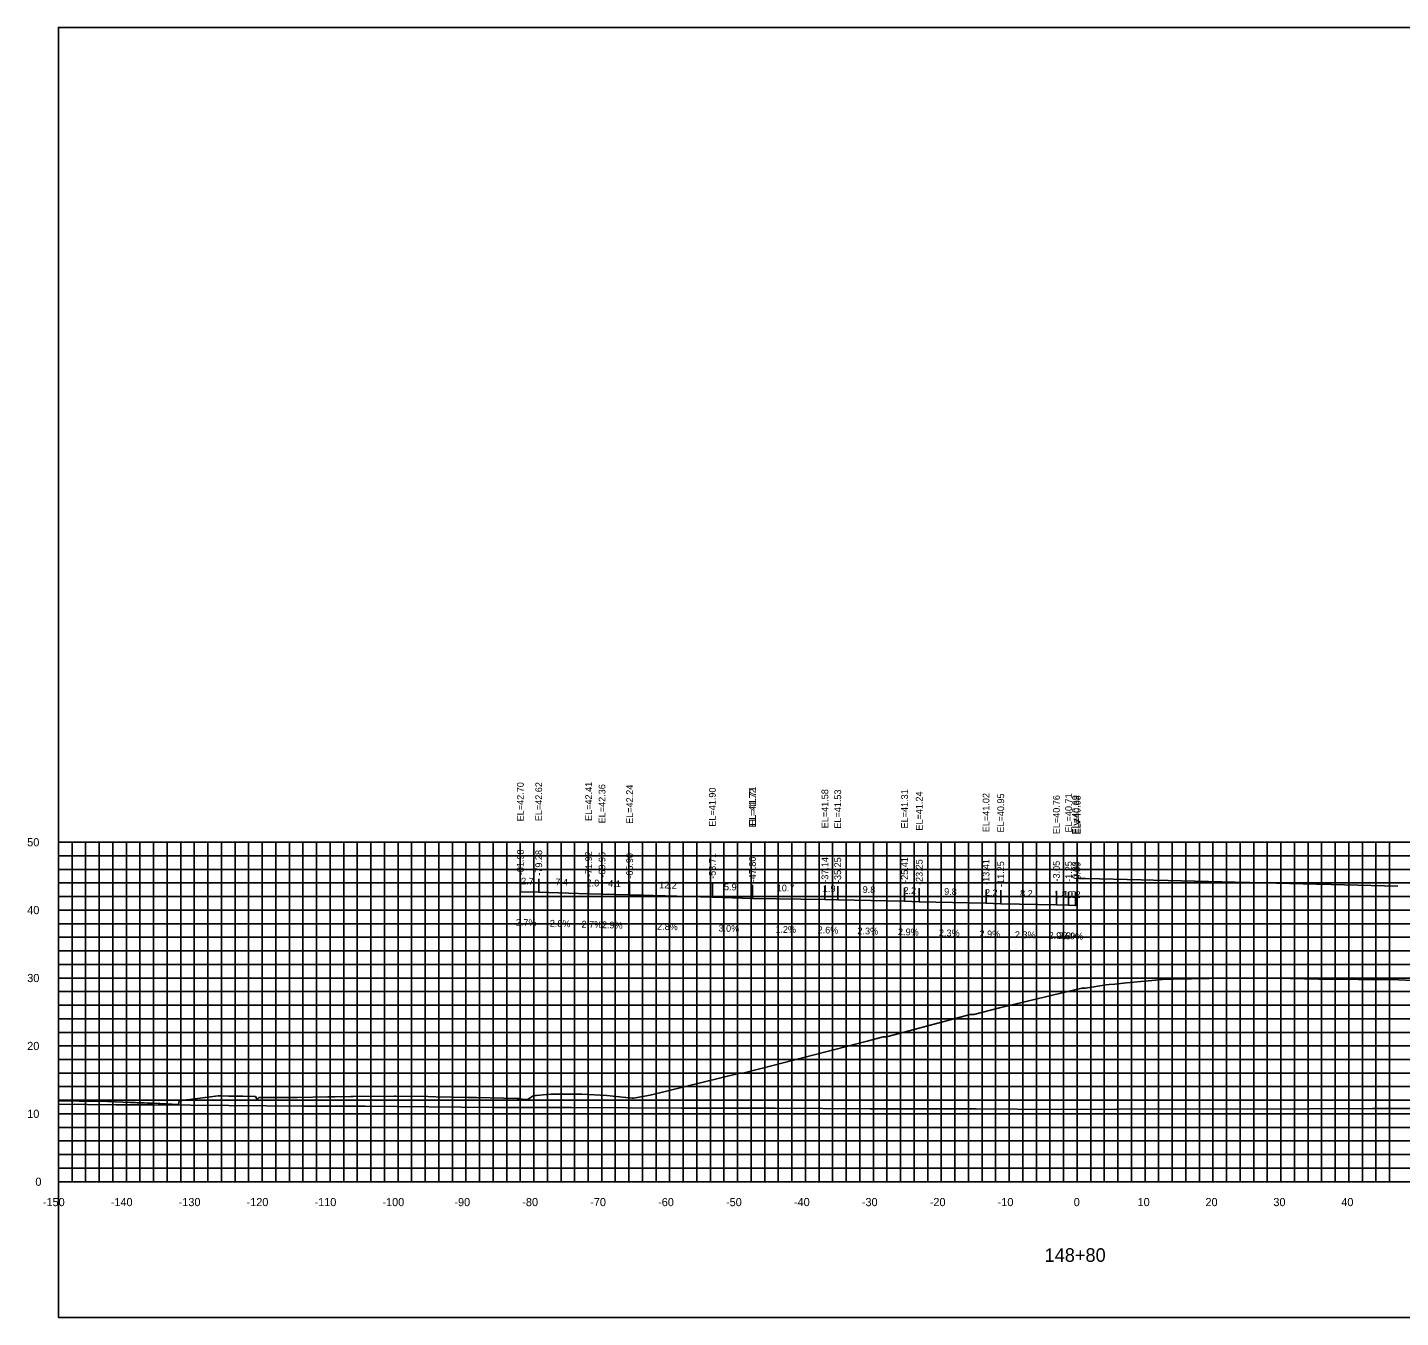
# Model space of a CAD drawing. Extents: x 1800880 to 1818864, y 245271 to 250560.
# Drawn here: x 1817066 to 1817268.2, y 247970.6 to 248160.6 of the extents above; entities that cross this region are included whole.
import ezdxf

# ---------------------------------------------------------------- set-up
doc = ezdxf.new("R2010")
doc.units = 0
for name, color, linetype in [('33', 7, 'Continuous'), ('ANNO-TXT', 7, 'Continuous'), ('AXIS', 7, 'Continuous'), ('CL-CNST', 7, 'Continuous'), ('DESIGN - DRAINAGE - Bridges', 7, 'Continuous'), ('Level 32', 7, 'Continuous'), ('Level 37', 7, 'Continuous'), ('Level 46', 7, 'Continuous'), ('Level 62', 7, 'Continuous'), ('SHT-BDR', 7, 'Continuous')]:
    doc.layers.add(name, color=color, linetype=linetype)

msp = doc.modelspace()

# ---------------------------------------------------------------- linework, layer by layer
at = {"layer": 'AXIS'}
msp.add_lwpolyline([(1817220.54, 248035.3), (1817221.56, 248035.28), (1817221.79, 248035.27), (1817229.99, 248035.08), (1817231.79, 248035.03), (1817233.95, 248034.97), (1817243.79, 248034.74), (1817245.95, 248034.68), (1817255.79, 248034.45), (1817257.95, 248034.39), (1817267.79, 248034.16)], dxfattribs=at)
at = {"layer": 'CL-CNST'}
msp.add_lwpolyline([(1817070.54, 248002.55), (1817073.58, 248002.51), (1817076.62, 248002.47), (1817081.13, 248002.31), (1817081.34, 248002.3), (1817081.57, 248002.29), (1817081.83, 248002.28), (1817082.11, 248002.27), (1817082.41, 248002.26), (1817082.76, 248002.25), (1817083.14, 248002.24), (1817083.58, 248002.22), (1817084.07, 248002.2), (1817084.63, 248002.18), (1817085.2, 248002.16), (1817085.27, 248002.16), (1817085.27, 248002.16), (1817085.45, 248002.15), (1817088.18, 248002.01), (1817088.21, 248001.97), (1817088.3, 248002.55), (1817088.36, 248002.56), (1817088.38, 248002.58), (1817088.71, 248002.58), (1817088.73, 248002.58), (1817089.41, 248002.68), (1817089.5, 248002.67), (1817094.08, 248003.29), (1817094.1, 248003.29), (1817094.57, 248003.29), (1817094.58, 248003.29), (1817095.62, 248003.24), (1817097.32, 248003.25), (1817097.36, 248003.24), (1817097.65, 248003.25), (1817097.69, 248003.25), (1817099.39, 248003.19), (1817099.54, 248003.16), (1817099.82, 248002.75), (1817099.82, 248002.75), (1817099.83, 248002.75), (1817099.83, 248002.76), (1817099.83, 248002.76), (1817099.84, 248002.77), (1817099.84, 248002.77), (1817099.85, 248002.78), (1817099.85, 248002.78), (1817099.86, 248002.79), (1817099.86, 248002.8), (1817099.87, 248002.8), (1817099.87, 248002.81), (1817099.88, 248002.82), (1817099.89, 248002.83), (1817099.9, 248002.83), (1817099.91, 248002.85), (1817099.92, 248002.86), (1817099.93, 248002.87), (1817099.94, 248002.89), (1817099.96, 248002.9), (1817099.98, 248002.93), (1817100, 248002.95), (1817100.03, 248002.98), (1817100.06, 248003.01), (1817101.77, 248003.02), (1817101.93, 248003.02), (1817102.81, 248003.03), (1817105.75, 248003.05), (1817110.21, 248003.13), (1817111.22, 248003.15), (1817113.6, 248003.2), (1817113.85, 248003.2), (1817113.93, 248003.2), (1817119.95, 248003.23), (1817120.21, 248003.23), (1817124.92, 248003.17), (1817126.09, 248003.15), (1817130.81, 248003.05), (1817132.1, 248003.03), (1817138.09, 248002.91), (1817138.19, 248002.89), (1817138.32, 248002.87), (1817138.43, 248002.85), (1817138.52, 248002.84), (1817138.6, 248002.82), (1817138.67, 248002.81), (1817138.73, 248002.8), (1817138.78, 248002.79), (1817138.83, 248002.78), (1817138.87, 248002.77), (1817139.67, 248002.72), (1817139.81, 248002.83), (1817140.36, 248003.23), (1817140.77, 248003.32), (1817140.91, 248003.35), (1817141.92, 248003.44), (1817142.36, 248003.49), (1817142.45, 248003.49), (1817142.46, 248003.49), (1817143.1, 248003.5), (1817143.15, 248003.5), (1817143.68, 248003.5), (1817143.74, 248003.5), (1817144.24, 248003.51), (1817147.62, 248003.5), (1817151.31, 248003.31), (1817155.04, 248002.95), (1817155.21, 248002.95), (1817157.67, 248003.38), (1817170.68, 248006.58), (1817170.8, 248006.61), (1817170.86, 248006.61), (1817171.2, 248006.61), (1817171.31, 248006.61), (1817173.61, 248007.19), (1817174.01, 248007.29), (1817189.62, 248011.33), (1817191.96, 248011.95), (1817192.35, 248011.95), (1817192.47, 248011.95), (1817196.54, 248013.05), (1817197.06, 248013.21), (1817204.81, 248015.28), (1817204.94, 248015.28), (1817205.32, 248015.28), (1817209.11, 248016.22), (1817221.22, 248019.13), (1817221.31, 248019.13), (1817221.77, 248019.15), (1817224.8, 248019.61), (1817225.27, 248019.66), (1817226.07, 248019.73), (1817227.83, 248019.9), (1817233.65, 248020.45), (1817234.73, 248020.47), (1817245.24, 248020.67), (1817251.86, 248020.55), (1817256.14, 248020.47), (1817261.98, 248020.42), (1817267.88, 248020.38), (1817270.9, 248020.2)], dxfattribs=at)
at = {"layer": 'DESIGN - DRAINAGE - Bridges'}
for p, q in [((1817070.48, 248040.63), (1817070.54, 248040.63)), ((1817070.54, 247990.63), (1817070.54, 248040.63)), ((1817070.48, 248030.63), (1817070.54, 248030.63)), ((1817070.48, 248020.63), (1817070.54, 248020.63)), ((1817070.48, 248010.63), (1817070.54, 248010.63)), ((1817070.48, 248000.63), (1817070.54, 248000.63)), ((1817070.48, 247990.63), (1817070.54, 247990.63)), ((1817070.54, 247990.63), (1817370.54, 247990.63)), ((1817070.54, 247990.57), (1817070.54, 247990.63)), ((1817080.54, 247990.57), (1817080.54, 247990.63)), ((1817090.54, 247990.57), (1817090.54, 247990.63)), ((1817100.54, 247990.57), (1817100.54, 247990.63)), ((1817110.54, 247990.57), (1817110.54, 247990.63)), ((1817120.54, 247990.57), (1817120.54, 247990.63)), ((1817130.54, 247990.57), (1817130.54, 247990.63)), ((1817140.54, 247990.57), (1817140.54, 247990.63)), ((1817150.54, 247990.57), (1817150.54, 247990.63)), ((1817160.54, 247990.57), (1817160.54, 247990.63)), ((1817170.54, 247990.57), (1817170.54, 247990.63)), ((1817180.54, 247990.57), (1817180.54, 247990.63)), ((1817190.54, 247990.57), (1817190.54, 247990.63)), ((1817200.54, 247990.57), (1817200.54, 247990.63)), ((1817210.54, 247990.57), (1817210.54, 247990.63)), ((1817220.54, 247990.57), (1817220.54, 247990.63)), ((1817230.54, 247990.57), (1817230.54, 247990.63)), ((1817240.54, 247990.57), (1817240.54, 247990.63)), ((1817250.54, 247990.57), (1817250.54, 247990.63)), ((1817260.54, 247990.57), (1817260.54, 247990.63))]:
    msp.add_line(p, q, dxfattribs=at)
at = {"layer": 'Level 37'}
for p, q in [((1817138.56, 248033.32), (1817138.56, 248035.32)), ((1817141.26, 248033.25), (1817141.26, 248035.25)), ((1817148.61, 248033.04), (1817148.61, 248035.04)), ((1817150.58, 248032.99), (1817150.58, 248034.99)), ((1817154.64, 248032.87), (1817154.64, 248034.87)), ((1817166.83, 248032.52), (1817166.83, 248034.52)), ((1817172.74, 248032.35), (1817172.74, 248034.35)), ((1817172.74, 248032.34), (1817172.74, 248034.34)), ((1817183.4, 248032.21), (1817183.4, 248034.21)), ((1817185.29, 248032.16), (1817185.29, 248034.16)), ((1817195.13, 248031.93), (1817195.13, 248033.93)), ((1817197.29, 248031.87), (1817197.29, 248033.87)), ((1817207.13, 248031.64), (1817207.13, 248033.64)), ((1817209.29, 248031.58), (1817209.29, 248033.58)), ((1817217.49, 248031.39), (1817217.49, 248033.39)), ((1817219.29, 248031.34), (1817219.29, 248033.34)), ((1817220.31, 248031.31), (1817220.31, 248033.31)), ((1817220.54, 248031.31), (1817220.54, 248033.31))]:
    msp.add_line(p, q, dxfattribs=at)
msp.add_lwpolyline([(1817070.54, 247970.63), (1817370.54, 247970.63), (1817370.54, 248160.63), (1817070.54, 248160.63)], close=True, dxfattribs=at)
at = {"layer": 'Level 46'}
for p, q in [((1817070.54, 248040.63), (1817370.54, 248040.63)), ((1817070.54, 247990.63), (1817070.54, 248040.63)), ((1817072.54, 247990.63), (1817072.54, 248040.63)), ((1817074.54, 247990.63), (1817074.54, 248040.63)), ((1817076.54, 247990.63), (1817076.54, 248040.63)), ((1817078.54, 247990.63), (1817078.54, 248040.63)), ((1817080.54, 247990.63), (1817080.54, 248040.63)), ((1817082.54, 247990.63), (1817082.54, 248040.63)), ((1817084.54, 247990.63), (1817084.54, 248040.63)), ((1817086.54, 247990.63), (1817086.54, 248040.63)), ((1817088.54, 247990.63), (1817088.54, 248040.63)), ((1817090.54, 247990.63), (1817090.54, 248040.63)), ((1817092.54, 247990.63), (1817092.54, 248040.63)), ((1817094.54, 247990.63), (1817094.54, 248040.63)), ((1817096.54, 247990.63), (1817096.54, 248040.63)), ((1817098.54, 247990.63), (1817098.54, 248040.63)), ((1817100.54, 247990.63), (1817100.54, 248040.63)), ((1817102.54, 247990.63), (1817102.54, 248040.63)), ((1817104.54, 247990.63), (1817104.54, 248040.63)), ((1817106.54, 247990.63), (1817106.54, 248040.63)), ((1817108.54, 247990.63), (1817108.54, 248040.63)), ((1817110.54, 247990.63), (1817110.54, 248040.63)), ((1817112.54, 247990.63), (1817112.54, 248040.63)), ((1817114.54, 247990.63), (1817114.54, 248040.63)), ((1817116.54, 247990.63), (1817116.54, 248040.63)), ((1817118.54, 247990.63), (1817118.54, 248040.63)), ((1817120.54, 247990.63), (1817120.54, 248040.63)), ((1817122.54, 247990.63), (1817122.54, 248040.63)), ((1817124.54, 247990.63), (1817124.54, 248040.63)), ((1817126.54, 247990.63), (1817126.54, 248040.63)), ((1817128.54, 247990.63), (1817128.54, 248040.63)), ((1817130.54, 247990.63), (1817130.54, 248040.63)), ((1817132.54, 247990.63), (1817132.54, 248040.63)), ((1817134.54, 247990.63), (1817134.54, 248040.63)), ((1817136.54, 247990.63), (1817136.54, 248040.63)), ((1817138.54, 247990.63), (1817138.54, 248040.63)), ((1817140.54, 247990.63), (1817140.54, 248040.63)), ((1817142.54, 247990.63), (1817142.54, 248040.63)), ((1817144.54, 247990.63), (1817144.54, 248040.63)), ((1817146.54, 247990.63), (1817146.54, 248040.63)), ((1817148.54, 247990.63), (1817148.54, 248040.63)), ((1817150.54, 247990.63), (1817150.54, 248040.63)), ((1817152.54, 247990.63), (1817152.54, 248040.63)), ((1817154.54, 247990.63), (1817154.54, 248040.63)), ((1817156.54, 247990.63), (1817156.54, 248040.63)), ((1817158.54, 247990.63), (1817158.54, 248040.63)), ((1817160.54, 247990.63), (1817160.54, 248040.63)), ((1817162.54, 247990.63), (1817162.54, 248040.63)), ((1817164.54, 247990.63), (1817164.54, 248040.63)), ((1817166.54, 247990.63), (1817166.54, 248040.63)), ((1817168.54, 247990.63), (1817168.54, 248040.63)), ((1817170.54, 247990.63), (1817170.54, 248040.63)), ((1817172.54, 247990.63), (1817172.54, 248040.63)), ((1817174.54, 247990.63), (1817174.54, 248040.63)), ((1817176.54, 247990.63), (1817176.54, 248040.63)), ((1817178.54, 247990.63), (1817178.54, 248040.63)), ((1817180.54, 247990.63), (1817180.54, 248040.63)), ((1817182.54, 247990.63), (1817182.54, 248040.63)), ((1817184.54, 247990.63), (1817184.54, 248040.63)), ((1817186.54, 247990.63), (1817186.54, 248040.63)), ((1817188.54, 247990.63), (1817188.54, 248040.63)), ((1817190.54, 247990.63), (1817190.54, 248040.63)), ((1817192.54, 247990.63), (1817192.54, 248040.63)), ((1817194.54, 247990.63), (1817194.54, 248040.63)), ((1817196.54, 247990.63), (1817196.54, 248040.63)), ((1817198.54, 247990.63), (1817198.54, 248040.63)), ((1817200.54, 247990.63), (1817200.54, 248040.63)), ((1817202.54, 247990.63), (1817202.54, 248040.63)), ((1817204.54, 247990.63), (1817204.54, 248040.63)), ((1817206.54, 247990.63), (1817206.54, 248040.63)), ((1817208.54, 247990.63), (1817208.54, 248040.63)), ((1817210.54, 247990.63), (1817210.54, 248040.63)), ((1817212.54, 247990.63), (1817212.54, 248040.63)), ((1817214.54, 247990.63), (1817214.54, 248040.63)), ((1817216.54, 247990.63), (1817216.54, 248040.63)), ((1817218.54, 247990.63), (1817218.54, 248040.63)), ((1817220.54, 247990.63), (1817220.54, 248040.63)), ((1817222.54, 247990.63), (1817222.54, 248040.63)), ((1817224.54, 247990.63), (1817224.54, 248040.63)), ((1817226.54, 247990.63), (1817226.54, 248040.63)), ((1817228.54, 247990.63), (1817228.54, 248040.63)), ((1817230.54, 247990.63), (1817230.54, 248040.63)), ((1817232.54, 247990.63), (1817232.54, 248040.63)), ((1817234.54, 247990.63), (1817234.54, 248040.63)), ((1817236.54, 247990.63), (1817236.54, 248040.63)), ((1817238.54, 247990.63), (1817238.54, 248040.63)), ((1817240.54, 247990.63), (1817240.54, 248040.63)), ((1817242.54, 247990.63), (1817242.54, 248040.63)), ((1817244.54, 247990.63), (1817244.54, 248040.63)), ((1817246.54, 247990.63), (1817246.54, 248040.63)), ((1817248.54, 247990.63), (1817248.54, 248040.63)), ((1817250.54, 247990.63), (1817250.54, 248040.63)), ((1817252.54, 247990.63), (1817252.54, 248040.63)), ((1817254.54, 247990.63), (1817254.54, 248040.63)), ((1817256.54, 247990.63), (1817256.54, 248040.63)), ((1817258.54, 247990.63), (1817258.54, 248040.63)), ((1817260.54, 247990.63), (1817260.54, 248040.63)), ((1817262.54, 247990.63), (1817262.54, 248040.63)), ((1817264.54, 247990.63), (1817264.54, 248040.63)), ((1817266.54, 247990.63), (1817266.54, 248040.63)), ((1817070.54, 248038.63), (1817370.54, 248038.63)), ((1817070.54, 248036.63), (1817370.54, 248036.63)), ((1817070.54, 248034.63), (1817370.54, 248034.63)), ((1817070.54, 248032.63), (1817370.54, 248032.63)), ((1817070.54, 248030.63), (1817370.54, 248030.63)), ((1817070.54, 248028.63), (1817370.54, 248028.63)), ((1817070.54, 248026.63), (1817370.54, 248026.63)), ((1817070.54, 248024.63), (1817370.54, 248024.63)), ((1817070.54, 248022.63), (1817370.54, 248022.63)), ((1817070.54, 248020.63), (1817370.54, 248020.63)), ((1817070.54, 248018.63), (1817370.54, 248018.63)), ((1817070.54, 248016.63), (1817370.54, 248016.63)), ((1817070.54, 248014.63), (1817370.54, 248014.63)), ((1817070.54, 248012.63), (1817370.54, 248012.63)), ((1817070.54, 248010.63), (1817370.54, 248010.63)), ((1817070.54, 248008.63), (1817370.54, 248008.63)), ((1817070.54, 248006.63), (1817370.54, 248006.63)), ((1817070.54, 248004.63), (1817370.54, 248004.63)), ((1817070.54, 248002.63), (1817370.54, 248002.63)), ((1817070.54, 248000.63), (1817370.54, 248000.63)), ((1817070.54, 247998.63), (1817370.54, 247998.63)), ((1817070.54, 247996.63), (1817370.54, 247996.63)), ((1817070.54, 247994.63), (1817370.54, 247994.63)), ((1817070.54, 247992.63), (1817370.54, 247992.63)), ((1817070.54, 247990.63), (1817370.54, 247990.63))]:
    msp.add_line(p, q, dxfattribs=at)
at = {"layer": 'Level 62'}
for points in [[(1817138.56, 248033.32), (1817141.26, 248033.25), (1817148.61, 248033.04), (1817150.58, 248032.99), (1817154.64, 248032.87), (1817166.83, 248032.52), (1817172.74, 248032.35)], [(1817172.74, 248032.34), (1817183.4, 248032.21), (1817185.29, 248032.16), (1817195.13, 248031.93), (1817197.29, 248031.87), (1817207.13, 248031.64), (1817209.29, 248031.58), (1817217.49, 248031.39), (1817219.29, 248031.34), (1817220.31, 248031.31), (1817220.54, 248031.31)], [(1817070.54, 248002.05), (1817079.04, 248001.97), (1817084.44, 248001.94), (1817106.79, 248001.77), (1817115.63, 248001.74), (1817134.55, 248001.57), (1817146.11, 248001.55), (1817162.3, 248001.44), (1817176.08, 248001.44), (1817190.06, 248001.34), (1817205.66, 248001.37), (1817217.81, 248001.28), (1817234.96, 248001.34), (1817245.57, 248001.3), (1817264.02, 248001.39), (1817273.32, 248001.4), (1817292.91, 248001.51), (1817301.08, 248001.37), (1817321.65, 248001.49), (1817328.83, 248001.57), (1817335.45, 248001.52), (1817356.59, 248001.65), (1817362.88, 248001.76), (1817370.54, 248001.8)]]:
    msp.add_lwpolyline(points, dxfattribs=at)

# ---------------------------------------------------------------- texts
for s, p in [('-150', (1817068.24, 247987.03)), ('-140', (1817078.24, 247987.03)), ('-130', (1817088.24, 247987.03)), ('-120', (1817098.24, 247987.03)), ('-110', (1817108.24, 247987.03)), ('-100', (1817118.24, 247987.03)), ('-90', (1817128.84, 247987.03)), ('-80', (1817138.84, 247987.03)), ('-70', (1817148.84, 247987.03)), ('-60', (1817158.84, 247987.03)), ('-50', (1817168.84, 247987.03)), ('-40', (1817178.84, 247987.03)), ('-30', (1817188.84, 247987.03)), ('-20', (1817198.84, 247987.03)), ('-10', (1817208.84, 247987.03)), ('0', (1817220.04, 247987.03)), ('10', (1817229.44, 247987.03)), ('20', (1817239.44, 247987.03)), ('30', (1817249.44, 247987.03)), ('40', (1817259.44, 247987.03))]:
    msp.add_text(s, height=1.2).set_placement(p)
at = {"layer": '33'}
for s, p in [('50', (1817065.94, 248040.03)), ('40', (1817065.94, 248030.03)), ('30', (1817065.94, 248020.03)), ('20', (1817065.94, 248010.03)), ('10', (1817065.94, 248000.03)), ('0', (1817067.14, 247990.03))]:
    msp.add_text(s, height=1.2, dxfattribs=at).set_placement(p)
at = {"layer": 'ANNO-TXT'}
for s, rotation, p in [('2.7', 358.4439, (1817138.66, 248034.42)), ('7.4', 358.3797, (1817143.69, 248034.28)), ('2.0', 358.4331, (1817148.3, 248034.15)), ('4.1', 358.3539, (1817151.48, 248034.06)), ('12.2', 358.3753, (1817158.98, 248033.85)), ('5.9', 358.2961, (1817168.53, 248033.57)), ('10.7', 359.285, (1817176.3, 248033.4)), ('1.9', 358.5361, (1817183.09, 248033.32)), ('9.8', 358.6766, (1817188.95, 248033.18)), ('2.2', 358.3363, (1817194.96, 248033.04)), ('9.8', 358.6766, (1817200.95, 248032.88)), ('2.2', 358.3363, (1817206.96, 248032.75)), ('8.2', 358.6766, (1817212.13, 248032.61)), ('1.8', 358.3363, (1817217.14, 248032.5)), ('1.0', 358.6766, (1817218.5, 248032.46)), ('0.2', 358.3363, (1817219.17, 248032.45)), ('2.7%', 358.4439, (1817137.87, 248028.34)), ('2.8%', 358.3797, (1817142.88, 248028.2)), ('2.7%', 358.4331, (1817147.55, 248028.07)), ('2.9%', 358.3539, (1817150.55, 248027.98)), ('2.8%', 358.3753, (1817158.68, 248027.75)), ('3.0%', 358.2961, (1817167.72, 248027.49)), ('1.2%', 359.285, (1817176.09, 248027.3)), ('2.6%', 358.5361, (1817182.31, 248027.23)), ('2.3%', 358.6766, (1817188.18, 248027.09)), ('2.9%', 358.3363, (1817194.15, 248026.96)), ('2.3%', 358.6766, (1817200.18, 248026.8)), ('2.9%', 358.3363, (1817206.15, 248026.67)), ('2.3%', 358.6766, (1817211.36, 248026.53)), ('2.9%', 358.3363, (1817216.33, 248026.42)), ('2.3%', 358.6766, (1817217.77, 248026.37)), ('2.9%', 358.3363, (1817218.37, 248026.37))]:
    msp.add_text(s, height=1, rotation=rotation, dxfattribs=at).set_placement(p)
at = {"layer": 'DESIGN - DRAINAGE - Bridges'}
for s, height, p in [('>', 1.5, (1817219.93, 248042.88)), ('-', 0.0001, (1817070.54, 247990.63))]:
    msp.add_text(s, height=height, dxfattribs=at).set_placement(p)
at = {"layer": 'Level 32'}
msp.add_text('148+80', height=2, dxfattribs=at).set_placement((1817215.75, 247978.83))
at = {"layer": 'SHT-BDR'}
for s, p in [('EL=42.70', (1817139.06, 248043.71)), ('EL=42.62', (1817141.76, 248043.72)), ('EL=42.41', (1817149.11, 248043.76)), ('EL=42.36', (1817151.08, 248043.41)), ('EL=42.24', (1817155.14, 248043.34)), ('EL=41.90', (1817167.33, 248042.92)), ('EL=41.72', (1817173.24, 248042.82)), ('EL=41.71', (1817173.24, 248043.07)), ('EL=41.58', (1817183.9, 248042.68)), ('EL=41.53', (1817185.79, 248042.63)), ('EL=41.31', (1817195.63, 248042.66)), ('EL=41.24', (1817197.79, 248042.34)), ('EL=41.02', (1817207.63, 248042.11)), ('EL=40.95', (1817209.79, 248042.05)), ('EL=40.76', (1817217.99, 248041.81)), ('EL=40.71', (1817219.79, 248042.06)), ('EL=40.69', (1817220.81, 248041.79)), ('EL=40.68', (1817221.04, 248041.78)), ('-81.98', (1817139.06, 248035.78)), ('-79.28', (1817141.76, 248035.7)), ('-71.92', (1817149.11, 248035.5)), ('-69.96', (1817151.08, 248035.4)), ('-65.90', (1817155.14, 248035.25)), ('-53.71', (1817167.33, 248035.23)), ('-47.80', (1817173.24, 248034.73)), ('-47.80', (1817173.24, 248034.72)), ('-37.14', (1817183.9, 248034.66)), ('-35.25', (1817185.79, 248034.62)), ('-25.41', (1817195.63, 248034.64)), ('-23.25', (1817197.79, 248034.33)), ('-13.41', (1817207.63, 248034.35)), ('-11.25', (1817209.79, 248034.04)), ('-3.05', (1817217.99, 248034.84)), ('-1.25', (1817219.79, 248034.79)), ('-0.23', (1817220.81, 248034.76)), ('-0.00', (1817221.04, 248034.68))]:
    msp.add_text(s, height=1, rotation=90, dxfattribs=at).set_placement(p)

doc.saveas('drawing.dxf')
